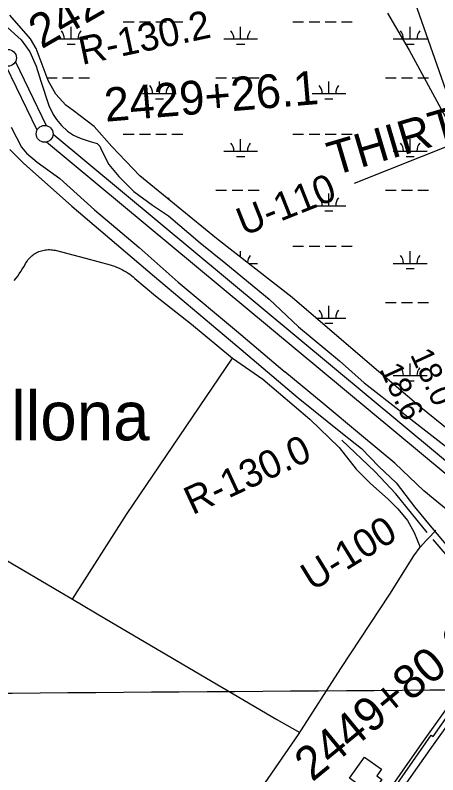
# Model space of a CAD drawing. Extents: x 3535183 to 3573198, y 534952 to 560562.
# Drawn here: x 3550386 to 3551637, y 546252 to 548503 of the extents above; entities that cross this region are included whole.
import ezdxf

# ---------------------------------------------------------------- set-up
doc = ezdxf.new("R2010")
doc.units = 0
for name, color, linetype in [('V-BLDG-OTLN', 7, 'Continuous'), ('V-CHAN-NAID', 7, 'Continuous'), ('V-DTCH-CNTR', 7, 'Continuous'), ('V-GRID-MAJR', 7, 'Continuous'), ('V-LEVE-TOET', 7, 'Continuous'), ('V-RIVR-RANG', 7, 'Continuous'), ('V-RIVR-RANG-IDEN', 7, 'Continuous'), ('V-ROAD-CNTR', 7, 'Continuous'), ('V-SITE-VEGE', 7, 'Continuous'), ('V-SURV-IDEN', 7, 'Continuous'), ('V-SURV-LINE', 7, 'Continuous'), ('V-TOPO-GNAM-IDEN', 7, 'Continuous'), ('V-TOPO-MINR', 7, 'Continuous'), ('V-TOPO-SHOR', 7, 'Continuous'), ('V-UTIL-LINE', 7, 'Continuous'), ('V-WETL-SWMP', 7, 'Continuous')]:
    doc.layers.add(name, color=color, linetype=linetype)

msp = doc.modelspace()

# ---------------------------------------------------------------- linework, layer by layer
at = {"layer": 'V-BLDG-OTLN'}
msp.add_lwpolyline([(3551441.372, 546195.076), (3551376.17, 546241.461), (3551420.806, 546304.204), (3551471.056, 546268.454), (3551456.536, 546248.046), (3551471.488, 546237.406)], close=True, dxfattribs=at)
at = {"layer": 'V-DTCH-CNTR'}
for points in [[(3550383.773, 547716.826), (3550388.8170000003, 547723.128), (3550393.696, 547729.561), (3550398.4020000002, 547736.122), (3550402.932, 547742.805), (3550407.282, 547749.604), (3550411.452, 547756.518), (3550415.437, 547763.539), (3550417.325, 547767.18), (3550419.4, 547770.721), (3550421.6550000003, 547774.148), (3550424.0840000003, 547777.453), (3550426.681, 547780.629), (3550429.4390000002, 547783.667), (3550432.3540000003, 547786.554), (3550435.411, 547789.2880000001), (3550438.608, 547791.861), (3550441.934, 547794.261), (3550445.381, 547796.4890000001), (3550448.936, 547798.533), (3550452.596, 547800.3910000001), (3550456.344, 547802.056), (3550460.176, 547803.524), (3550464.077, 547804.792), (3550468.04, 547805.855), (3550472.052, 547806.713), (3550476.103, 547807.36), (3550480.183, 547807.794), (3550484.279, 547808.019), (3550488.381, 547808.032), (3550492.4790000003, 547807.829), (3550496.56, 547807.415), (3550500.613, 547806.791), (3550504.632, 547805.955), (3550594.154, 547783.14), (3550667.697, 547762.527), (3550673.8910000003, 547760.684), (3550680.0160000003, 547758.626), (3550686.068, 547756.357), (3550692.034, 547753.879), (3550697.912, 547751.194), (3550703.693, 547748.308), (3550709.37, 547745.2220000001), (3550714.9390000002, 547741.941), (3550720.3880000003, 547738.469), (3550725.713, 547734.81), (3550730.909, 547730.968), (3550735.968, 547726.947), (3550740.8850000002, 547722.753), (3550801.3540000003, 547671.512), (3550908.522, 547586.7490000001), (3551029.9990000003, 547486.084), (3551119.173, 547424.505)], [(3550555.703, 546771.9940000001), (3550716.1550000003, 547022.757), (3551029.9990000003, 547486.084)], [(3551119.173, 547424.505), (3551259.0470000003, 547305.252), (3551345.452, 547221.077), (3551396.1010000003, 547157.399), (3551437.147, 547115.828), (3551491.864, 547067.653), (3551519.506, 547039.639), (3551547.789, 547005.513), (3551567.316, 546969.978), (3551585.39, 546926.2980000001)], [(3549958.663, 547133.39), (3550317.018, 546912.603), (3550555.703, 546771.9940000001), (3550655.575, 546713.157), (3551160.719, 546415.461), (3551229.103, 546376.5)], [(3549823.045, 544280.948), (3549847.7770000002, 544313.927), (3549867.835, 544338.386), (3549879.258, 544355.319), (3549897.7460000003, 544384.185), (3549955.075, 544474.197), (3550033.366, 544589.501), (3550104.217, 544692.0430000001), (3550208.536, 544851.584), (3550340.024, 545039.662), (3550472.974, 545243.338), (3550600.187, 545433.318), (3550628.8200000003, 545477.455), (3550775.684, 545704.084), (3550903.668, 545891.425), (3551076.2630000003, 546154.474), (3551225.3370000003, 546370.586), (3551350.1750000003, 546566.743), (3551495.04, 546786.491), (3551566.319, 546900.321), (3551585.574, 546926.552), (3551603.734, 546946.735), (3551615.483, 546958.464), (3551631.752, 546976.0650000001)]]:
    msp.add_lwpolyline(points, dxfattribs=at)
at = {"layer": 'V-GRID-MAJR'}
msp.add_spline([(3539332.196, 546413.546), (3544607.59, 546451.528), (3549882.9790000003, 546490.277), (3555158.363, 546529.794), (3560433.741, 546570.077), (3565709.113, 546611.128), (3570984.478, 546652.946), (3570984.4790000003, 546652.946)], degree=3, dxfattribs=at)
at = {"layer": 'V-LEVE-TOET'}
for points in [[(3550363.916, 548466.22), (3550403.6410000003, 548429.606), (3550429.271, 548393.829), (3550448.119, 548351.202), (3550461.974, 548307.6410000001), (3550486.4250000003, 548235.498), (3550498.832, 548208.748), (3550508.9080000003, 548193.345), (3550523.541, 548175.693), (3550541.35, 548158.9670000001), (3550559.1350000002, 548147.24), (3550578.267, 548138.245), (3550608.7660000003, 548128.853), (3550628.798, 548122.138), (3550636.5640000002, 548114.451), (3550642.997, 548100.394), (3550663.649, 548060.501), (3550692.917, 548024.745), (3550737.225, 547980.426), (3550792.877, 547939.802), (3550840.307, 547907.7710000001), (3550933.88, 547827.797), (3551010.0840000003, 547767.279), (3551137.875, 547661.569), (3551225.554, 547578.838), (3551346.4990000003, 547478.549), (3551419.092, 547413.013)], [(3550374.0160000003, 548171.306), (3550405.224, 548111.47), (3550420.313, 548093.365), (3550451.808, 548066.708), (3550518.859, 548018.417), (3550621.13, 547926.214)], [(3550621.13, 547926.214), (3550753.04, 547814.618), (3550869.002, 547711.122), (3551041.978, 547567.465), (3551184.846, 547445.47)], [(3551986.257, 546790.26), (3551949.559, 546813.498), (3551920.5840000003, 546832.948), (3551908.632, 546840.393), (3551905.98, 546839.6190000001), (3551903.362, 546839.719), (3551902.324, 546835.387), (3551900.413, 546831.091), (3551896.758, 546826.86), (3551894.98, 546826.4230000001), (3551890.583, 546825.346), (3551882.827, 546828.262), (3551874.664, 546843.428), (3551868.145, 546855.91), (3551862.433, 546866.613), (3551851.484, 546877.517), (3551801.552, 546920.484), (3551706.758, 547001.855), (3551595.747, 547093.456), (3551510.585, 547175.335), (3551411.427, 547256.8740000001), (3551297.931, 547352.063), (3551184.846, 547445.47)], [(3551419.092, 547413.013), (3551531.1750000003, 547326.617), (3551690.739, 547201.715), (3551813.062, 547108.814), (3551872.46, 547061.992), (3551970.68, 546978.741), (3552039.989, 546916.689)]]:
    msp.add_lwpolyline(points, dxfattribs=at)
at = {"layer": 'V-RIVR-RANG'}
msp.add_line((3551390.8757, 548004.7953), (3552598.2403, 548486.7400999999), dxfattribs=at)
at = {"layer": 'V-ROAD-CNTR'}
for points in [[(3550370.031, 548104.848), (3550410.824140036, 548064.688844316), (3550554.3998528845, 547937.074099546), (3550798.4913647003, 547728.58751652), (3551042.6138764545, 547523.10292749), (3551223.952513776, 547368.8202360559), (3551354.991251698, 547263.1074474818), (3551411.084139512, 547218.2315372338), (3551462.5900365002, 547165.3946429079), (3551514.642932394, 547117.0577395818), (3551568.45982476, 547045.6778823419), (3551619.363722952, 546983.0880075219), (3551687.850585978, 546902.5471686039), (3551755.903449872, 546828.5183166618), (3551822.8893159, 546772.268429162), (3551904.9711517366, 546699.595574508), (3552094.669772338, 546530.9619117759), (3552246.394468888, 546392.7511881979), (3552355.5482505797, 546300.2783731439), (3552427.7581061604, 546240.9714917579)], [(3551397.4801667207, 546068.6288364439), (3551590.142781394, 546344.0082856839), (3551809.9893417, 546652.4186688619), (3551873.512214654, 546726.113521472)], [(3551975.1640113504, 545701.0555715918), (3551801.89935788, 545827.3283190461), (3551601.678758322, 545966.180041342), (3551439.498082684, 546076.3528209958), (3551614.648732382, 546326.7023202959), (3551833.615294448, 546633.878705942), (3551896.2361692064, 546706.527560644)]]:
    msp.add_lwpolyline(points, dxfattribs=at)
at = {"layer": 'V-SITE-VEGE'}
for p, q in [((3550431.4280000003, 548432.676), (3550370.893, 548502.582)), ((3551489.021, 548508.851), (3551552.853, 548399.019)), ((3550447.98, 548404.491), (3550431.4280000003, 548432.676)), ((3550484.023, 548308.932), (3550447.98, 548404.491)), ((3551552.853, 548399.019), (3551746.848, 548039.0650000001)), ((3550507.02, 548268.928), (3550484.023, 548308.932)), ((3550536.361, 548236.248), (3550507.02, 548268.928)), ((3550558.328, 548219.946), (3550536.361, 548236.248)), ((3550620.569, 548172.844), (3550558.328, 548219.946)), ((3550672.84, 548113.839), (3550620.569, 548172.844)), ((3550755.344, 548026.7170000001), (3550672.84, 548113.839)), ((3550982.412, 547840.937), (3550755.344, 548026.7170000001)), ((3551206.688, 547666.083), (3550982.412, 547840.937)), ((3551442.046, 547463.929), (3551206.688, 547666.083)), ((3551586.969, 547340.133), (3551442.046, 547463.929)), ((3551760.8340000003, 547199.585), (3551586.969, 547340.133))]:
    msp.add_line(p, q, dxfattribs=at)
at = {"layer": 'V-SURV-LINE'}
for points in [[(3550386.93644021, 548364.7556309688), (3550478.3706244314, 548175.5264044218)], [(3550451.362318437, 548162.4668685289), (3550359.9282485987, 548351.6958583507)], [(3550498.5021564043, 548149.7659189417), (3552046.834581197, 546861.1965367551)], [(3552027.646537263, 546838.1353359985), (3550479.3139761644, 548126.7048316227)]]:
    msp.add_lwpolyline(points, dxfattribs=at)
for centre in [(3550364.74214, 548376.21126), (3550473.55652, 548151.01105)]:
    msp.add_circle(centre, 25, dxfattribs=at)
at = {"layer": 'V-TOPO-MINR'}
msp.add_lwpolyline([(3551551.06769798, 548596.1634911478), (3551757.170958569, 548007.1117871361)], dxfattribs=at)
at = {"layer": 'V-TOPO-SHOR'}
for points in [[(3551605.7290000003, 546969.458), (3551513.077, 547083.875), (3551451.236, 547150.591), (3551353.835, 547243.009)], [(3551865.87, 546706.902), (3551764.059, 546797.747), (3551682.799, 546879.985), (3551623.646, 546948.7710000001)]]:
    msp.add_lwpolyline(points, dxfattribs=at)
at = {"layer": 'V-UTIL-LINE'}
msp.add_lwpolyline([(3550164.133, 544289.699), (3550337.111, 544538.881), (3550606.464, 544920.976), (3550897.1780000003, 545338.797), (3551103.17, 545632.83), (3551247.773, 545844.8150000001), (3551379.031, 546025.9890000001), (3551525.273, 546235.301), (3551618.205, 546369.215), (3551624.1520000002, 546365.511), (3551758.444, 546557.877), (3551812.919, 546641.059)], dxfattribs=at)
at = {"layer": 'V-WETL-SWMP'}
for p, q in [((3550431.4308159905, 548432.6767870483), (3550370.899038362, 548502.5828171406)), ((3550706.449246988, 548483.2205349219), (3550738.4492168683, 548483.2205349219)), ((3550754.449201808, 548483.2205349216), (3550786.449171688, 548483.2205349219)), ((3550802.449156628, 548483.2205349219), (3550834.4491265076, 548483.2205349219)), ((3550850.449111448, 548483.2205349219), (3550882.4490813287, 548483.2205349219)), ((3551208.356774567, 548483.2205349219), (3551240.3567444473, 548483.2205349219)), ((3551256.3567293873, 548483.2205349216), (3551288.3566992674, 548483.2205349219)), ((3551304.356684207, 548483.2205349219), (3551336.356654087, 548483.2205349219)), ((3551352.356639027, 548483.2205349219), (3551384.356608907, 548483.2205349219)), ((3550551.857405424, 548432.4785357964), (3550551.857396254, 548468.478535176)), ((3551053.7649330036, 548432.4785357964), (3551053.7649238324, 548468.478535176)), ((3551555.672460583, 548432.4785357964), (3551555.6724514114, 548468.478535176)), ((3550447.98566715, 548404.4927669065), (3550431.4308159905, 548432.6767870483)), ((3550501.857452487, 548432.4785357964), (3550601.857358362, 548432.4785357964)), ((3551003.764980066, 548432.4785357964), (3551103.764885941, 548432.4785357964)), ((3551505.6725076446, 548432.4785357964), (3551605.67241352, 548432.4785357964)), ((3550484.0289998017, 548308.9329472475), (3550447.98566715, 548404.4927669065)), ((3550539.857420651, 548417.0475360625), (3550563.85739806, 548417.0475360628)), ((3551041.7649482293, 548417.0475360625), (3551065.764925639, 548417.0475360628)), ((3551543.6724758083, 548417.0475360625), (3551567.6724532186, 548417.0475360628)), ((3550480.968708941, 548317.046537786), (3550510.4494738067, 548317.046537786)), ((3550526.4494587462, 548317.0465377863), (3550558.4494286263, 548317.046537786)), ((3550574.449413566, 548317.0465377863), (3550606.449383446, 548317.046537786)), ((3550980.3570315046, 548317.046537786), (3551012.357001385, 548317.046537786)), ((3551028.3569863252, 548317.0465377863), (3551060.356956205, 548317.046537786)), ((3551076.356941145, 548317.0465377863), (3551108.356911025, 548317.046537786)), ((3551482.264559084, 548317.046537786), (3551514.264528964, 548317.046537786)), ((3551530.264513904, 548317.0465377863), (3551562.264483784, 548317.046537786)), ((3551578.2644687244, 548317.0465377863), (3551610.2644386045, 548317.046537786)), ((3550507.02634264, 548268.927993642), (3550484.0289998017, 548308.9329472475)), ((3550813.2932005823, 548270.6165385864), (3550813.293191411, 548306.6165379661)), ((3551315.200728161, 548270.6165385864), (3551315.2007189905, 548306.6165379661)), ((3550536.369295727, 548236.2499872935), (3550507.02634264, 548268.927993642)), ((3550763.2932476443, 548270.6165385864), (3550863.2931535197, 548270.6165385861)), ((3551265.200775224, 548270.6165385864), (3551365.2006810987, 548270.6165385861)), ((3550801.293215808, 548255.1855388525), (3550825.293193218, 548255.1855388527)), ((3551303.2007433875, 548255.1855388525), (3551327.200720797, 548255.1855388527)), ((3550558.3350074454, 548219.9469482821), (3550536.369295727, 548236.2499872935)), ((3550620.57327619, 548172.845578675), (3550558.3350074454, 548219.9469482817)), ((3550672.843316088, 548113.8394487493), (3550620.57327619, 548172.845578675)), ((3550706.4493317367, 548150.5455406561), (3550738.4493016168, 548150.5455406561)), ((3550754.449286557, 548150.5455406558), (3550786.449256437, 548150.5455406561)), ((3550802.449241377, 548150.5455406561), (3550834.449211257, 548150.5455406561)), ((3550850.4491961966, 548150.5455406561), (3550882.4491660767, 548150.5455406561)), ((3551053.765017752, 548099.8035415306), (3551053.7650085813, 548135.8035409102)), ((3551208.356859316, 548150.5455406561), (3551240.356829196, 548150.5455406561)), ((3551256.356814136, 548150.5455406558), (3551288.356784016, 548150.5455406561)), ((3551304.3567689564, 548150.5455406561), (3551336.356738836, 548150.5455406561)), ((3551352.356723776, 548150.5455406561), (3551384.356693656, 548150.5455406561)), ((3551555.672545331, 548099.8035415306), (3551555.6725361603, 548135.8035409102)), ((3550755.3446819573, 548026.7182276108), (3550672.843316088, 548113.8394487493)), ((3551003.7650648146, 548099.8035415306), (3551103.76497069, 548099.8035415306)), ((3551505.672592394, 548099.8035415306), (3551605.672498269, 548099.8035415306)), ((3551041.7650329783, 548084.3725417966), (3551065.765010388, 548084.3725417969)), ((3551543.6725605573, 548084.3725417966), (3551567.6725379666, 548084.3725417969)), ((3550982.411801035, 547840.9361084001), (3550755.3446819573, 548026.7182276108)), ((3550980.3571162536, 547984.3715435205), (3551012.357086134, 547984.3715435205)), ((3551028.3570710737, 547984.3715435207), (3551060.357040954, 547984.3715435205)), ((3551076.3570258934, 547984.3715435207), (3551108.3569957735, 547984.3715435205)), ((3551482.264643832, 547984.3715435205), (3551514.2646137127, 547984.3715435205)), ((3551530.2645986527, 547984.3715435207), (3551562.2645685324, 547984.3715435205)), ((3551578.2645534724, 547984.3715435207), (3551610.2645233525, 547984.3715435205)), ((3551315.2008129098, 547937.9415443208), (3551315.2008037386, 547973.9415437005)), ((3551265.2008599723, 547937.9415443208), (3551365.200765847, 547937.9415443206)), ((3551303.2008281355, 547922.5105445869), (3551327.2008055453, 547922.5105445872)), ((3551206.689423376, 547666.0820572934), (3550982.411801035, 547840.9361084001)), ((3551208.356944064, 547817.8705463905), (3551240.3569139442, 547817.8705463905)), ((3551256.3568988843, 547817.8705463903), (3551288.3568687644, 547817.8705463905)), ((3551304.3568537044, 547817.8705463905), (3551336.3568235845, 547817.8705463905)), ((3551352.356808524, 547817.8705463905), (3551384.356778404, 547817.8705463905)), ((3551053.76509787, 547785.3067822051), (3551053.7650933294, 547803.1285466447)), ((3551555.67263008, 547767.1285472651), (3551555.672620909, 547803.1285466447)), ((3551077.0815225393, 547767.1285472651), (3551103.765055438, 547767.1285472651)), ((3551505.672677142, 547767.1285472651), (3551605.6725830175, 547767.1285472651)), ((3551543.6726453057, 547751.6975475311), (3551567.6726227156, 547751.6975475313)), ((3551442.046031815, 547463.9280043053), (3551206.689423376, 547666.0820572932)), ((3551315.2008976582, 547605.266550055), (3551315.2008884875, 547641.2665494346)), ((3551482.2647285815, 547651.6965492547), (3551514.2646984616, 547651.6965492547)), ((3551530.264683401, 547651.6965492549), (3551562.2646532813, 547651.6965492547)), ((3551578.2646382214, 547651.6965492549), (3551610.2646081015, 547651.6965492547)), ((3551277.493502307, 547605.266550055), (3551365.2008505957, 547605.2665500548)), ((3551303.2009128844, 547589.8355503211), (3551327.2008902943, 547589.8355503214)), ((3551586.9690882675, 547340.1340119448), (3551442.046031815, 547463.9280043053)), ((3551555.6727148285, 547434.4535529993), (3551555.672705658, 547470.4535523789)), ((3551505.672761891, 547434.4535529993), (3551605.672667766, 547434.4535529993)), ((3551543.6727300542, 547419.0225532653), (3551567.672707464, 547419.0225532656)), ((3551760.8354201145, 547199.585327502), (3551586.9690882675, 547340.1340119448))]:
    msp.add_line(p, q, dxfattribs=at)
for centre, radius, start, end in [((3550496.6145211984, 548432.9533389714), 35.24628790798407, 359.2281792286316, 40.77183756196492), ((3550607.100289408, 548432.9533389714), 35.24628790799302, 139.22817765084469, 180.771835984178), ((3550998.5220487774, 548432.9533389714), 35.24628790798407, 359.2281792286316, 40.77183756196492), ((3551109.007816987, 548432.9533389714), 35.24628790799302, 139.22817765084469, 180.771835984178), ((3551500.4295763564, 548432.9533389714), 35.24628790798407, 359.2281792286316, 40.77183756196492), ((3551610.9153445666, 548432.9533389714), 35.24628790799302, 139.22817765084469, 180.771835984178), ((3550758.0503163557, 548271.0913417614), 35.24628790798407, 359.2281792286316, 40.77183756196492), ((3550868.536084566, 548271.0913417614), 35.24628790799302, 139.22817765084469, 180.771835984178), ((3551259.9578439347, 548271.0913417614), 35.24628790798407, 359.2281792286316, 40.77183756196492), ((3551370.4436121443, 548271.0913417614), 35.24628790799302, 139.22817765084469, 180.771835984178), ((3550998.522133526, 548100.2783447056), 35.24628790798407, 359.2281792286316, 40.77183756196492), ((3551109.0079017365, 548100.2783447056), 35.24628790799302, 139.22817765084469, 180.771835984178), ((3551500.4296611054, 548100.2783447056), 35.24628790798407, 359.2281792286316, 40.77183756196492), ((3551610.915429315, 548100.2783447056), 35.24628790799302, 139.22817765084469, 180.771835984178), ((3550868.5361693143, 547938.4163474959), 35.24628790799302, 139.22817765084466, 146.14042348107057), ((3551259.957928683, 547938.4163474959), 35.24628790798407, 359.2281792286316, 40.77183756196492), ((3551370.4436968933, 547938.4163474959), 35.24628790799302, 139.22817765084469, 180.771835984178), ((3551109.0079864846, 547767.60335044), 35.24628790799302, 139.22817765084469, 176.63936183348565), ((3551500.4297458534, 547767.60335044), 35.24628790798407, 359.2281792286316, 40.77183756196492), ((3551610.915514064, 547767.60335044), 35.24628790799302, 139.22817765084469, 180.771835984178), ((3551259.9580134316, 547605.74135323), 35.24628790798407, 359.2281792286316, 40.77183756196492), ((3551370.4437816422, 547605.74135323), 35.24628790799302, 139.22817765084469, 180.771835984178), ((3551500.429830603, 547434.9283561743), 35.24628790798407, 359.2281792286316, 40.77183756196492), ((3551610.915598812, 547434.9283561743), 35.24628790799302, 139.22817765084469, 180.771835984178)]:
    msp.add_arc(centre, radius, start, end, dxfattribs=at)

# ---------------------------------------------------------------- texts
at = {"layer": 'V-CHAN-NAID'}
msp.add_text('THIRTY-FIVE MILE POINT "130" (130.0)', height=100.00000200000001, rotation=16.482980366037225, dxfattribs=at).set_placement((3551329.2383971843, 548026.4387318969))
at = {"layer": 'V-RIVR-RANG'}
for s, p in [('18.0', (3551554.7578357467, 547496.9438238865)), ('18.6', (3551464.4793759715, 547453.9155355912))]:
    msp.add_text(s, height=67.00000000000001, rotation=294.73832571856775, dxfattribs=at).set_placement(p)
at = {"layer": 'V-RIVR-RANG-IDEN'}
for s, height, rotation, p in [('R-130.2', 82.99999799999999, 12.037081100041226, (3550584.1357907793, 548355.1789322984)), ('U-110', 83, 21.618325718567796, (3551062.4286524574, 547847.5839773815)), ('R-130.0', 82.999998, 24.87879756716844, (3550911.2630000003, 547020.7390000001)), ('U-100', 83.00000000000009, 31.53632571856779, (3551265.689654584, 546794.3606448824))]:
    msp.add_text(s, height=height, rotation=rotation, dxfattribs=at).set_placement(p)
at = {"layer": 'V-SURV-IDEN'}
for s, height, rotation, p in [('2426+76.0', 99.99999999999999, 30.02635044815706, (3550464.44990561, 548401.2080201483)), ('2429+26.1', 99.99999999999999, 4.779167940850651, (3550654.077029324, 548186.8382606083)), ('2449+80.6', 100, 39.387136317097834, (3551265.9126901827, 546228.6197174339))]:
    msp.add_text(s, height=height, rotation=rotation, dxfattribs=at).set_placement(p)
at = {"layer": 'V-TOPO-GNAM-IDEN'}
msp.add_text('Killona', height=144.99971199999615, rotation=359.97625735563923, dxfattribs=at).set_placement((3550202.0311442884, 547242.9536946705))

doc.saveas('drawing.dxf')
